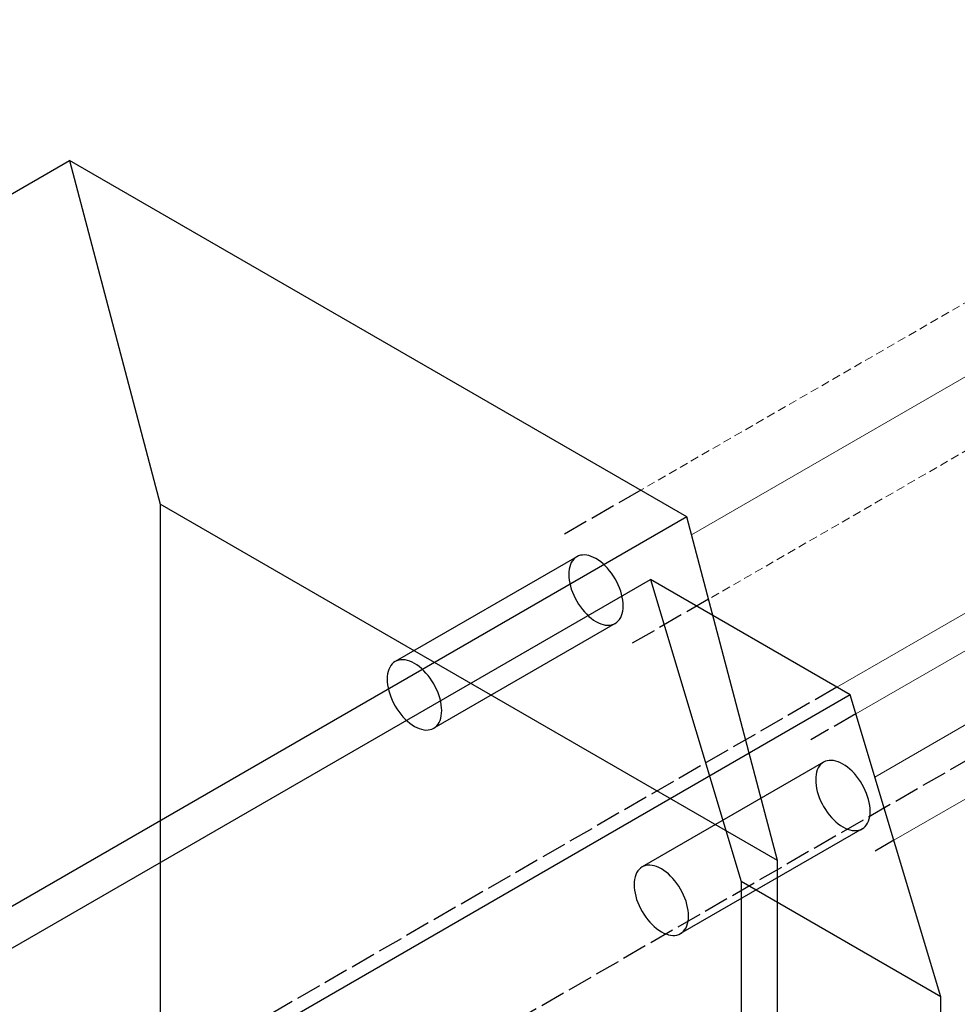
# Model space of a CAD drawing. Header units: millimetres. Extents: x 9824119 to 13672909, y -72394 to 462135.
# Tile 565 of 656: x 10368501 to 10368725, y 8812 to 9047. Entities that reach past the tile are written whole.
import ezdxf

# ---------------------------------------------------------------- set-up
doc = ezdxf.new("R2010")
doc.units = ezdxf.units.MM
doc.linetypes.add('Hidden', pattern=[3, 2, -1])
doc.linetypes.add('UnderFloor', pattern=[7.5, 6, -1.5])
doc.layers.add('MAGI_GENERAL', color=7, linetype='Continuous')
doc.layers.add('PIPE-H1', color=7, linetype='Continuous')
doc.styles.add('ISOCPEUR', font='isocpeui.ttf')

# ---------------------------------------------------------------- blocks, each defined once
blk = doc.blocks.new('*U2087')
at = {"layer": 'PIPE-H1', "color": 82, "linetype": 'Continuous', "lineweight": 20}
for p, q in [((10368754.67, 8912.66), (10368700.47, 8881.37)), ((10368769.98, 8886.14), (10368709.53, 8851.24))]:
    blk.add_line(p, q, dxfattribs=at)
at = {"layer": 'PIPE-H1', "color": 7, "linetype": 'Continuous', "lineweight": 20}
blk.add_line((10368762.32, 8899.4), (10368705, 8866.31), dxfattribs=at)
at = {"layer": 'PIPE-H1', "color": 1, "linetype": 'UnderFloor', "lineweight": -3}
for p, q in [((10368700.47, 8881.37), (10368689.72, 8875.16)), ((10368709.53, 8851.24), (10368705.03, 8848.64))]:
    blk.add_line(p, q, dxfattribs=at)
blk = doc.blocks.new('*U2277')
at = {"layer": 'PIPE-H1', "color": 5, "linetype": 'Hidden', "lineweight": 20}
for p, q in [((10368782.38, 9011.66), (10368649.15, 8934.74)), ((10368797.69, 8985.14), (10368665.33, 8908.72))]:
    blk.add_line(p, q, dxfattribs=at)
at = {"layer": 'PIPE-H1', "color": 7, "linetype": 'Continuous', "lineweight": 20}
blk.add_line((10368790.04, 8998.4), (10368661.28, 8924.06), dxfattribs=at)
at = {"layer": 'PIPE-H1', "color": 1, "linetype": 'UnderFloor', "lineweight": -3}
for p, q in [((10368649.15, 8934.74), (10368630.83, 8924.16)), ((10368665.33, 8908.72), (10368646.14, 8897.64))]:
    blk.add_line(p, q, dxfattribs=at)
blk = doc.blocks.new('*U2284')
at = {"layer": 'PIPE-H1', "color": 1, "linetype": 'Continuous', "lineweight": 20}
for p, q in [((10368799.7, 8947.66), (10368695.92, 8887.74)), ((10368815.01, 8921.14), (10368806.11, 8916.01))]:
    blk.add_line(p, q, dxfattribs=at)
at = {"layer": 'PIPE-H1', "color": 7, "linetype": 'Continuous', "lineweight": 5}
blk.add_line((10368807.36, 8934.4), (10368782.08, 8919.81), dxfattribs=at)
at = {"layer": 'PIPE-H1', "color": 1, "linetype": 'UnderFloor', "lineweight": -3}
for p, q in [((10368806.11, 8916.01), (10368576.85, 8783.64)), ((10368695.92, 8887.74), (10368561.55, 8810.16))]:
    blk.add_line(p, q, dxfattribs=at)
blk = doc.blocks.new('*U2478')
at = {"layer": 'MAGI_GENERAL', "color": 7, "linetype": 'Continuous', "lineweight": -3}
for p, q in [((10367975.97, 8703.4), (10368512.91, 9013.4)), ((10368660.13, 8928.4), (10368512.91, 9013.4)), ((10368512.91, 9013.4), (10368534.56, 8931.4)), ((10368681.78, 8846.4), (10368534.56, 8931.4)), ((10368534.56, 8931.4), (10368534.56, 8495.9)), ((10368660.13, 8928.4), (10368123.2, 8618.4)), ((10368681.78, 8846.4), (10368660.13, 8928.4)), ((10368633.89, 8918.86), (10368590.59, 8893.86)), ((10368634.31, 8919.06), (10368633.89, 8918.86)), ((10368634.76, 8919.2), (10368634.31, 8919.06)), ((10368635.23, 8919.27), (10368634.76, 8919.2)), ((10368635.74, 8919.28), (10368635.23, 8919.27)), ((10368636.26, 8919.23), (10368635.74, 8919.28)), ((10368636.8, 8919.12), (10368636.26, 8919.23)), ((10368637.35, 8918.94), (10368636.8, 8919.12)), ((10368637.92, 8918.7), (10368637.35, 8918.94)), ((10368638.48, 8918.4), (10368637.92, 8918.7)), ((10368639.05, 8918.05), (10368638.48, 8918.4)), ((10368639.61, 8917.64), (10368639.05, 8918.05)), ((10368640.16, 8917.18), (10368639.61, 8917.64)), ((10368640.7, 8916.67), (10368640.16, 8917.18)), ((10368641.23, 8916.12), (10368640.7, 8916.67)), ((10368641.73, 8915.52), (10368641.23, 8916.12)), ((10368131.86, 8613.4), (10368651.47, 8913.4)), ((10368642.21, 8914.9), (10368641.73, 8915.52)), ((10368642.66, 8914.24), (10368642.21, 8914.9)), ((10368643.08, 8913.55), (10368642.66, 8914.24)), ((10368643.46, 8912.85), (10368643.08, 8913.55)), ((10368699.1, 8885.9), (10368651.47, 8913.4)), ((10368651.47, 8913.4), (10368673.12, 8841.4)), ((10368643.8, 8912.13), (10368643.46, 8912.85)), ((10368644.11, 8911.41), (10368643.8, 8912.13)), ((10368644.37, 8910.67), (10368644.11, 8911.41)), ((10368644.59, 8909.94), (10368644.37, 8910.67)), ((10368644.76, 8909.22), (10368644.59, 8909.94)), ((10368644.88, 8908.51), (10368644.76, 8909.22)), ((10368644.95, 8907.82), (10368644.88, 8908.51)), ((10368644.88, 8905.91), (10368644.95, 8906.51)), ((10368644.98, 8907.15), (10368644.95, 8907.82)), ((10368644.95, 8906.51), (10368644.98, 8907.15)), ((10368643.8, 8903.53), (10368644.11, 8903.91)), ((10368644.11, 8903.91), (10368644.37, 8904.33)), ((10368644.37, 8904.33), (10368644.59, 8904.81)), ((10368644.59, 8904.81), (10368644.76, 8905.34)), ((10368644.76, 8905.34), (10368644.88, 8905.91)), ((10368643.08, 8902.95), (10368599.77, 8877.95)), ((10368643.08, 8902.95), (10368643.46, 8903.21)), ((10368643.46, 8903.21), (10368643.8, 8903.53)), ((10368589.29, 8892.47), (10368589.08, 8891.99)), ((10368589.56, 8892.9), (10368589.29, 8892.47)), ((10368589.86, 8893.28), (10368589.56, 8892.9)), ((10368590.21, 8893.6), (10368589.86, 8893.28)), ((10368590.59, 8893.86), (10368590.21, 8893.6)), ((10368591.01, 8894.06), (10368590.59, 8893.86)), ((10368591.46, 8894.2), (10368591.01, 8894.06)), ((10368591.93, 8894.27), (10368591.46, 8894.2)), ((10368592.44, 8894.28), (10368591.93, 8894.27)), ((10368592.96, 8894.23), (10368592.44, 8894.28)), ((10368593.5, 8894.12), (10368592.96, 8894.23)), ((10368594.05, 8893.94), (10368593.5, 8894.12)), ((10368594.61, 8893.7), (10368594.05, 8893.94)), ((10368595.18, 8893.4), (10368594.61, 8893.7)), ((10368595.75, 8893.05), (10368595.18, 8893.4)), ((10368596.31, 8892.64), (10368595.75, 8893.05)), ((10368596.86, 8892.18), (10368596.31, 8892.64)), ((10368597.4, 8891.67), (10368596.86, 8892.18)), ((10368588.71, 8890.29), (10368588.69, 8889.65)), ((10368588.78, 8890.9), (10368588.71, 8890.29)), ((10368588.91, 8891.47), (10368588.78, 8890.9)), ((10368589.08, 8891.99), (10368588.91, 8891.47)), ((10368597.93, 8891.12), (10368597.4, 8891.67)), ((10368598.43, 8890.52), (10368597.93, 8891.12)), ((10368598.91, 8889.9), (10368598.43, 8890.52)), ((10368599.36, 8889.24), (10368598.91, 8889.9)), ((10368588.69, 8889.65), (10368588.71, 8888.98)), ((10368588.71, 8888.98), (10368588.78, 8888.29)), ((10368588.78, 8888.29), (10368588.91, 8887.58)), ((10368588.91, 8887.58), (10368589.08, 8886.86)), ((10368599.77, 8888.55), (10368599.36, 8889.24)), ((10368600.16, 8887.85), (10368599.77, 8888.55)), ((10368600.5, 8887.13), (10368600.16, 8887.85)), ((10368699.1, 8885.9), (10368179.49, 8585.9)), ((10368589.08, 8886.86), (10368589.29, 8886.13)), ((10368589.29, 8886.13), (10368589.56, 8885.4)), ((10368589.56, 8885.4), (10368589.86, 8884.67)), ((10368600.81, 8886.41), (10368600.5, 8887.13)), ((10368601.07, 8885.67), (10368600.81, 8886.41)), ((10368601.28, 8884.94), (10368601.07, 8885.67)), ((10368720.75, 8813.9), (10368699.1, 8885.9)), ((10368589.86, 8884.67), (10368590.21, 8883.95)), ((10368590.21, 8883.95), (10368590.59, 8883.25)), ((10368590.59, 8883.25), (10368591.01, 8882.57)), ((10368601.45, 8884.22), (10368601.28, 8884.94)), ((10368601.58, 8883.51), (10368601.45, 8884.22)), ((10368601.65, 8882.82), (10368601.58, 8883.51)), ((10368601.68, 8882.15), (10368601.65, 8882.82)), ((10368591.01, 8882.57), (10368591.46, 8881.91)), ((10368591.46, 8881.91), (10368591.93, 8881.28)), ((10368591.93, 8881.28), (10368592.44, 8880.69)), ((10368592.44, 8880.69), (10368592.96, 8880.14)), ((10368601.45, 8880.34), (10368601.58, 8880.91)), ((10368601.58, 8880.91), (10368601.65, 8881.51)), ((10368601.65, 8881.51), (10368601.68, 8882.15)), ((10368592.96, 8880.14), (10368593.5, 8879.63)), ((10368593.5, 8879.63), (10368594.05, 8879.17)), ((10368594.05, 8879.17), (10368594.61, 8878.76)), ((10368594.61, 8878.76), (10368595.18, 8878.4)), ((10368595.18, 8878.4), (10368595.75, 8878.1)), ((10368595.75, 8878.1), (10368596.31, 8877.87)), ((10368599.77, 8877.95), (10368600.16, 8878.21)), ((10368600.16, 8878.21), (10368600.5, 8878.53)), ((10368600.5, 8878.53), (10368600.81, 8878.91)), ((10368600.81, 8878.91), (10368601.07, 8879.33)), ((10368601.07, 8879.33), (10368601.28, 8879.81)), ((10368601.28, 8879.81), (10368601.45, 8880.34)), ((10368596.31, 8877.87), (10368596.86, 8877.69)), ((10368596.86, 8877.69), (10368597.4, 8877.57)), ((10368597.4, 8877.57), (10368597.93, 8877.52)), ((10368597.93, 8877.52), (10368598.43, 8877.53)), ((10368598.43, 8877.53), (10368598.91, 8877.61)), ((10368598.91, 8877.61), (10368599.36, 8877.75)), ((10368599.36, 8877.75), (10368599.77, 8877.95)), ((10368692.78, 8869.86), (10368649.48, 8844.86)), ((10368693.2, 8870.06), (10368692.78, 8869.86)), ((10368693.65, 8870.2), (10368693.2, 8870.06)), ((10368694.12, 8870.27), (10368693.65, 8870.2)), ((10368694.63, 8870.28), (10368694.12, 8870.27)), ((10368695.15, 8870.23), (10368694.63, 8870.28)), ((10368695.69, 8870.12), (10368695.15, 8870.23)), ((10368696.24, 8869.94), (10368695.69, 8870.12)), ((10368696.81, 8869.7), (10368696.24, 8869.94)), ((10368697.37, 8869.4), (10368696.81, 8869.7)), ((10368697.94, 8869.05), (10368697.37, 8869.4)), ((10368698.5, 8868.64), (10368697.94, 8869.05)), ((10368699.05, 8868.18), (10368698.5, 8868.64)), ((10368699.59, 8867.67), (10368699.05, 8868.18)), ((10368700.12, 8867.12), (10368699.59, 8867.67)), ((10368700.62, 8866.52), (10368700.12, 8867.12)), ((10368701.1, 8865.9), (10368700.62, 8866.52)), ((10368701.55, 8865.24), (10368701.1, 8865.9)), ((10368701.96, 8864.55), (10368701.55, 8865.24)), ((10368702.35, 8863.85), (10368701.96, 8864.55)), ((10368702.69, 8863.13), (10368702.35, 8863.85)), ((10368703, 8862.41), (10368702.69, 8863.13)), ((10368703.26, 8861.67), (10368703, 8862.41)), ((10368703.48, 8860.94), (10368703.26, 8861.67)), ((10368703.65, 8860.22), (10368703.48, 8860.94)), ((10368703.77, 8859.51), (10368703.65, 8860.22)), ((10368703.84, 8858.82), (10368703.77, 8859.51)), ((10368703.77, 8856.91), (10368703.84, 8857.51)), ((10368703.87, 8858.15), (10368703.84, 8858.82)), ((10368703.84, 8857.51), (10368703.87, 8858.15)), ((10368702.69, 8854.53), (10368703, 8854.91)), ((10368703, 8854.91), (10368703.26, 8855.33)), ((10368703.26, 8855.33), (10368703.48, 8855.81)), ((10368703.48, 8855.81), (10368703.65, 8856.34)), ((10368703.65, 8856.34), (10368703.77, 8856.91)), ((10368701.96, 8853.95), (10368658.66, 8828.95)), ((10368701.96, 8853.95), (10368702.35, 8854.21)), ((10368702.35, 8854.21), (10368702.69, 8854.53)), ((10368650.35, 8845.2), (10368649.9, 8845.06)), ((10368650.82, 8845.27), (10368650.35, 8845.2)), ((10368651.33, 8845.28), (10368650.82, 8845.27)), ((10368651.85, 8845.23), (10368651.33, 8845.28)), ((10368652.39, 8845.12), (10368651.85, 8845.23)), ((10368681.78, 8410.9), (10368681.78, 8846.4)), ((10368647.97, 8842.99), (10368647.8, 8842.47)), ((10368648.18, 8843.47), (10368647.97, 8842.99)), ((10368648.45, 8843.9), (10368648.18, 8843.47)), ((10368648.75, 8844.28), (10368648.45, 8843.9)), ((10368649.1, 8844.6), (10368648.75, 8844.28)), ((10368649.48, 8844.86), (10368649.1, 8844.6)), ((10368649.9, 8845.06), (10368649.48, 8844.86)), ((10368652.94, 8844.94), (10368652.39, 8845.12)), ((10368653.5, 8844.7), (10368652.94, 8844.94)), ((10368654.07, 8844.4), (10368653.5, 8844.7)), ((10368654.64, 8844.05), (10368654.07, 8844.4)), ((10368655.2, 8843.64), (10368654.64, 8844.05)), ((10368655.75, 8843.18), (10368655.2, 8843.64)), ((10368656.29, 8842.67), (10368655.75, 8843.18)), ((10368647.6, 8841.29), (10368647.58, 8840.65)), ((10368647.58, 8840.65), (10368647.6, 8839.98)), ((10368647.67, 8841.9), (10368647.6, 8841.29)), ((10368647.8, 8842.47), (10368647.67, 8841.9)), ((10368656.82, 8842.12), (10368656.29, 8842.67)), ((10368657.32, 8841.52), (10368656.82, 8842.12)), ((10368657.8, 8840.9), (10368657.32, 8841.52)), ((10368658.25, 8840.24), (10368657.8, 8840.9)), ((10368720.75, 8813.9), (10368673.12, 8841.4)), ((10368673.12, 8841.4), (10368673.12, 8405.9)), ((10368647.6, 8839.98), (10368647.67, 8839.29)), ((10368647.67, 8839.29), (10368647.8, 8838.58)), ((10368647.8, 8838.58), (10368647.97, 8837.86)), ((10368658.66, 8839.55), (10368658.25, 8840.24)), ((10368659.05, 8838.85), (10368658.66, 8839.55)), ((10368659.39, 8838.13), (10368659.05, 8838.85)), ((10368647.97, 8837.86), (10368648.18, 8837.13)), ((10368648.18, 8837.13), (10368648.45, 8836.4)), ((10368648.45, 8836.4), (10368648.75, 8835.67)), ((10368659.7, 8837.41), (10368659.39, 8838.13)), ((10368659.96, 8836.67), (10368659.7, 8837.41)), ((10368660.17, 8835.94), (10368659.96, 8836.67)), ((10368660.34, 8835.22), (10368660.17, 8835.94)), ((10368648.75, 8835.67), (10368649.1, 8834.95)), ((10368649.1, 8834.95), (10368649.48, 8834.25)), ((10368649.48, 8834.25), (10368649.9, 8833.57)), ((10368649.9, 8833.57), (10368650.35, 8832.91)), ((10368660.47, 8834.51), (10368660.34, 8835.22)), ((10368660.54, 8833.82), (10368660.47, 8834.51)), ((10368660.57, 8833.15), (10368660.54, 8833.82)), ((10368650.35, 8832.91), (10368650.82, 8832.28)), ((10368650.82, 8832.28), (10368651.33, 8831.69)), ((10368651.33, 8831.69), (10368651.85, 8831.14)), ((10368651.85, 8831.14), (10368652.39, 8830.63)), ((10368660.17, 8830.81), (10368660.34, 8831.34)), ((10368660.34, 8831.34), (10368660.47, 8831.91)), ((10368660.47, 8831.91), (10368660.54, 8832.51)), ((10368660.54, 8832.51), (10368660.57, 8833.15)), ((10368652.39, 8830.63), (10368652.94, 8830.17)), ((10368652.94, 8830.17), (10368653.5, 8829.76)), ((10368653.5, 8829.76), (10368654.07, 8829.4)), ((10368654.07, 8829.4), (10368654.64, 8829.1)), ((10368654.64, 8829.1), (10368655.2, 8828.87)), ((10368655.2, 8828.87), (10368655.75, 8828.69)), ((10368657.8, 8828.61), (10368658.25, 8828.75)), ((10368658.25, 8828.75), (10368658.66, 8828.95)), ((10368658.66, 8828.95), (10368659.05, 8829.21)), ((10368659.05, 8829.21), (10368659.39, 8829.53)), ((10368659.39, 8829.53), (10368659.7, 8829.91)), ((10368659.7, 8829.91), (10368659.96, 8830.33)), ((10368659.96, 8830.33), (10368660.17, 8830.81)), ((10368655.75, 8828.69), (10368656.29, 8828.57)), ((10368656.29, 8828.57), (10368656.82, 8828.52)), ((10368656.82, 8828.52), (10368657.32, 8828.53)), ((10368657.32, 8828.53), (10368657.8, 8828.61)), ((10368720.75, 8378.4), (10368720.75, 8813.9))]:
    blk.add_line(p, q, dxfattribs=at)
at = {"layer": 'MAGI_GENERAL', "color": 1, "linetype": 'UnderFloor', "lineweight": -3}
for p, q in [((10368633.16, 8918.28), (10368632.86, 8917.9)), ((10368633.51, 8918.6), (10368633.16, 8918.28)), ((10368633.89, 8918.86), (10368633.51, 8918.6)), ((10368632.09, 8915.9), (10368632.01, 8915.29)), ((10368632.21, 8916.47), (10368632.09, 8915.9)), ((10368632.38, 8916.99), (10368632.21, 8916.47)), ((10368632.6, 8917.47), (10368632.38, 8916.99)), ((10368632.86, 8917.9), (10368632.6, 8917.47)), ((10368632.01, 8915.29), (10368631.99, 8914.65)), ((10368631.99, 8914.65), (10368632.01, 8913.98)), ((10368632.01, 8913.98), (10368632.09, 8913.29)), ((10368632.09, 8913.29), (10368632.21, 8912.58)), ((10368632.21, 8912.58), (10368632.38, 8911.86)), ((10368632.38, 8911.86), (10368632.6, 8911.13)), ((10368632.6, 8911.13), (10368632.86, 8910.4)), ((10368632.86, 8910.4), (10368633.16, 8909.67)), ((10368633.16, 8909.67), (10368633.51, 8908.95)), ((10368633.51, 8908.95), (10368633.89, 8908.25)), ((10368633.89, 8908.25), (10368634.31, 8907.57)), ((10368634.31, 8907.57), (10368634.76, 8906.91)), ((10368634.76, 8906.91), (10368635.23, 8906.28)), ((10368635.23, 8906.28), (10368635.74, 8905.69)), ((10368635.74, 8905.69), (10368636.26, 8905.14)), ((10368636.26, 8905.14), (10368636.8, 8904.63)), ((10368636.8, 8904.63), (10368637.35, 8904.17)), ((10368637.35, 8904.17), (10368637.92, 8903.76)), ((10368637.92, 8903.76), (10368638.48, 8903.4)), ((10368638.48, 8903.4), (10368639.05, 8903.1)), ((10368639.05, 8903.1), (10368639.61, 8902.87)), ((10368639.61, 8902.87), (10368640.16, 8902.69)), ((10368640.16, 8902.69), (10368640.7, 8902.57)), ((10368640.7, 8902.57), (10368641.23, 8902.52)), ((10368641.23, 8902.52), (10368641.73, 8902.53)), ((10368641.73, 8902.53), (10368642.21, 8902.61)), ((10368642.21, 8902.61), (10368642.66, 8902.75)), ((10368642.66, 8902.75), (10368643.08, 8902.95)), ((10368691.75, 8868.9), (10368691.49, 8868.47)), ((10368692.05, 8869.28), (10368691.75, 8868.9)), ((10368692.4, 8869.6), (10368692.05, 8869.28)), ((10368692.78, 8869.86), (10368692.4, 8869.6)), ((10368690.98, 8866.9), (10368690.9, 8866.29)), ((10368691.1, 8867.47), (10368690.98, 8866.9)), ((10368691.27, 8867.99), (10368691.1, 8867.47)), ((10368691.49, 8868.47), (10368691.27, 8867.99)), ((10368690.9, 8866.29), (10368690.88, 8865.65)), ((10368690.88, 8865.65), (10368690.9, 8864.98)), ((10368690.9, 8864.98), (10368690.98, 8864.29)), ((10368690.98, 8864.29), (10368691.1, 8863.58)), ((10368691.1, 8863.58), (10368691.27, 8862.86)), ((10368691.27, 8862.86), (10368691.49, 8862.13)), ((10368691.49, 8862.13), (10368691.75, 8861.4)), ((10368691.75, 8861.4), (10368692.05, 8860.67)), ((10368692.05, 8860.67), (10368692.4, 8859.95)), ((10368692.4, 8859.95), (10368692.78, 8859.25)), ((10368692.78, 8859.25), (10368693.2, 8858.57)), ((10368693.2, 8858.57), (10368693.65, 8857.91)), ((10368693.65, 8857.91), (10368694.12, 8857.28)), ((10368694.12, 8857.28), (10368694.63, 8856.69)), ((10368694.63, 8856.69), (10368695.15, 8856.14)), ((10368695.15, 8856.14), (10368695.69, 8855.63)), ((10368695.69, 8855.63), (10368696.24, 8855.17)), ((10368696.24, 8855.17), (10368696.81, 8854.76)), ((10368696.81, 8854.76), (10368697.37, 8854.4)), ((10368697.37, 8854.4), (10368697.94, 8854.1)), ((10368697.94, 8854.1), (10368698.5, 8853.87)), ((10368698.5, 8853.87), (10368699.05, 8853.69)), ((10368699.05, 8853.69), (10368699.59, 8853.57)), ((10368699.59, 8853.57), (10368700.12, 8853.52)), ((10368700.12, 8853.52), (10368700.62, 8853.53)), ((10368700.62, 8853.53), (10368701.1, 8853.61)), ((10368701.1, 8853.61), (10368701.55, 8853.75)), ((10368701.55, 8853.75), (10368701.96, 8853.95))]:
    blk.add_line(p, q, dxfattribs=at)

msp = doc.modelspace()

# ---------------------------------------------------------------- block references
at = {"layer": 'MAGI_GENERAL'}
msp.add_blockref('*U2478', (0, 0), dxfattribs=at)
at = {"layer": 'PIPE-H1'}
for name in ['*U2277', '*U2284', '*U2087']:
    msp.add_blockref(name, (0, 0), dxfattribs=at)

# ---------------------------------------------------------------- texts
at = {"char_height": 300, "attachment_point": 1, "style": 'ISOCPEUR'}
for s, insert, width in [('\\pi13638.10589;{\\fISOCPEUR|b0|i0|c204|p34;\\H1.66667x;\\L\\C7;\\P\\pi10874.35036;\\H1.1x;Общие указания\\l\\P\\pi13638.10589;\\P\\pi-900,l1200,t1200;\\H0.72727x;1.^IПроект выполнен на основании задания заказчика и задания на проектирование архитектурно-строительных чертежей.\\P2.^IПроект соответствует действующим нормам :\\P\\pl900,t900;\\fSymbol|b0|i0|c2|p18;·^I\\fISOCPEUR|b0|i0|c204|p34;КМК 2. 04.05-97* "Отопление, вентиляция и кондиционирование воздуха".\\P\\fSymbol|b0|i0|c2|p18;·^I\\fISOCPEUR|b0|i0|c204|p34;ШНК 2.08.02-09* "Общественные здания и сооружение" \\P\\fSymbol|b0|i0|c2|p18;·^I\\fISOCPEUR|b0|i0|c204|p34;КМК 2.01.01-94 "Климатические и физико-геологические данные для проектирования".\\P\\fSymbol|b0|i0|c2|p18;·^I\\fISOCPEUR|b0|i0|c204|p34;КМК 2.01.04-97* "Строительная теплотехника".\\P\\fSymbol|b0|i0|c2|p18;·^I\\fISOCPEUR|b0|i0|c204|p34;ГОСТ 21.602-2003 "Правила выполнения рабочей документации отопления, вентиляции и кондиционирования".\\P\\fSymbol|b0|i0|c2|p18;·^I\\fISOCPEUR|b0|i0|c204|p34;ШНК \\fISOCPEUR|b0|i0|c186|p34;2.01.02-04\\fISOCPEUR|b0|i0|c204|p34; - \\fISOCPEUR|b0|i0|c186|p34;"\\fISOCPEUR|b0|i0|c204|p34;Пожарная безопасность зданий и сооружений\\fISOCPEUR|b0|i0|c186|p34;"\\fISOCPEUR|b0|i0|c204|p34;;\\P\\pl1200,t1200;3.^I  Расчетные параметры наружного воздуха для проектирования отопления, вентиляции и кондиционирования воздуха приняты по КМК 2.01.01-94.\\P\\pi-300,l300,tz;      Для проектирования отопления, вентиляции и кондиционирования воздуха: \\P\\pl1500,t1500;-^IХолодный  период  года Тн\\fISOCPEUR|b0|i0|c186|p34;=-14.0°C\\fISOCPEUR|b0|i0|c204|p34;; I=-12,4 кДж/кг (Парам. Б);\\P-^IТеплый  период  года Тн=33°C; I=55,7 кДж/кг  (Парам. А);\\P-^IТеплый  период  года Тн=37,5°C; I=65,2 кДж/кг (Парам. Б);\\P-^IСкорость ветра  - V=1,6 м/сек - холодный период;\\P-^IСкорость ветра  - V=1,9 м/сек - теплый  период;\\P-^IПродолжительность отопительного периода  Zот.пер.=129суток;\\P-^IСредняя температура отопительного периода  tот.пер.=2,7°C;\\P-^IБарометрическое давление в районе строительства Рбар=950 Гпа.\\P\\pi600,l0,tz;\\P\\pi11458.1097;\\LТЕПЛОСНАБЖЕНИЕ\\P\\pi13638.10589;\\l\\P\\pi0;\\C0;В качестве источника тепла выбран установленный во дворе здания тепловой насос, рассчитанный на работу в температурном режиме 40–30 °C.^J^JСистема отопления спроектирована как двухтрубная, в ней используются напольный фанкойл.\\P^JОсновным источником тепла является тепловой насос. \\P^JОсновное охлаждение осуществляется с помощью\\Pтепловых насосов. Для отвода конденсата, образующегося в фанкойлах, предусмотрены дренажные трубы. Основные водосточные и обратные трубы выполнены из полипропилена. \\P\\pi600;^JОсновные подающие и обратные трубы выполнены из полипропилена. Слив воды из системы осуществляется через регулировочный узел. Для снижения теплопотерь через трубы выполнены работы по теплоизоляции.\\C7; \\P\\pi12278.10827;\\LОТОПЛЕНИЕ\\l\\P\\pi0;  Для достижения  комфортных условий в зимнее время и компенсации теплопотерь в помещениях установлены \\C0;фанкойл\\C7;ы обеспечивающие в помещениях нормируемую температуру воздуха:\\P\\pi-300,l1500,t1500;-^IКабинет врача +20°C.\\P-^IЗал       +22°C.\\P-^IФизиотерапия     +21°C.\\P\\pi0,l0,tz;   На каждом приборе предусматривается устанавка термостатического клапана и запорного крана. Рекомендуется применить трубопроводы стабильные полипропиленовые. Система теплоснабжения \\C0;фанкойл\\C7;ов двухтрубная с принудительной циркуляцией, горизонтальная. Удаление воздуха осуществляется из воздухоспускных кранов установленных в \\C0;фанкойл\\C7;ах. Все монтажные и наладочные работы проводить в соответствии с нормативными документами и инструкциям фирм-изготовителя.}', (9986122.19, 27067.08), 27276.2118), ('{\\fISOCPEUR|b0|i0|c204|p34;\\C7;^I\\A1;\\L\\P\\pi10515.36534;\\H1.33333x;ВЕНТИЛЯЦИЯ\\P\\pi0;\\l^IВ здании предусмотрена приточно-вытяжная вентиляция с естественным и \\Pмеханическим побуждением, для функционально различных и конструктивно раздельных групп \\Pпомещений.   ^I  \\P^IТакже предусматривается естественная вентиляция с удалением и поступлением воздуха через окна и двери.\\P^IУдаление воздуха из помещений производится с помощью вытяжных решеток.\\P^IМатериал воздуховодов - тонколистовая оцинкованная сталь по ГОСТ 14918-80.\\P^IВоздуховоды систем вытяжной вентиляции выполняются класса "Н" (нормально плотный).\\P^IМонтаж систем вентиляции выполнить в соответствии с \\A0;КМК 3.05.01.-9\\A1;7\\P\\A0;\\L\\P\\pi12075.36144;\\P\\pi7995.37164;ПРИМЕЧАНИЯ (ТЕПЛОСНАБЖЕНИЕ)\\P\\pi-900,l900,t900;\\l1.^IЧертеж читать совместно со спецификацией и с другими разделами проекта.\\P2.^IМонтаж оборудования и трубопроводов производить в соответствии с местными \\P\\pi0;действующими нормами и правилами, и требованиями завода-изготовителя оборудования.\\P\\pi-900;3.^IТрубопроводы системы теплоснабжения радиаторов приняты полипропиленовыми.\\P4.^IНа планах и схемах указаны наружный диаметр и толщина стенки полипропиленовых \\P\\pi0;трубопроводов.\\P\\pi-900;5.^IПриборы и трубопроводы нанесены условно.\\P6.^IУклон трубопроводов выполнить согласно схемам в сторону ближайшего вертикального \\P\\pi0;стояка.\\P\\pi-900;7.^IВсе отметки указаны от уровня пола этажа. \\P8.^IКрепить трубу в штробе каждые 2 метра.\\P9.^IТрубопроводы отопления, прокладываемые в полу покрыть трубчатой тепловой изоляцией \\P\\pi0;из вспученного полителена "Isocom" толщиной 9 мм.\\P\\pi-900;10.^IДиаметры запорно-регулирующей арматуры и фильтров соответствуют диаметру \\P\\pi0;трубопроводов, если не указано иное.\\P\\pi3390,l600,tz;\\P\\pi5455.37799,l0;\\LПРИМЕЧАНИЯ (ВЕНТИЛЯЦИЯ И КОНДИЦИОНИРОВАНИЕ)\\l\\P\\pi-900,l900,t900;1.^IВентиляционные системы показаны условно.\\P2.^IЧертеж читать совместно со спецификацией и остальными разделами проекта \\P3.^IВсе неплотности при пересечении инженерными коммуникациями огнестойких стен, \\P\\pi0;перекрытий и перегородок заделать материалами, соответствующими по степени \\Pогнестойкости пересекаемым ограждениям.\\P\\pi-900;4.^IВ сан-узлах двери не оборудованные переточными решетками, предусмотреть с \\P\\pi0;подрезкой дверного полотна, высота щели не менее 20 мм. Если конструкция дверей не \\Pпозволяет предусмотреть щели в нижней части, то необходимо выполнить установку \\Pжалюзийной решетки в нижней половине двери.\\P\\pi-900;5.^IРазместить все приборы для измерения температуры, давления и скорости потока в \\P\\pi0;доступных местах с прямыми секциями труб или воздуховодов наверху или внизу, \\Pсогласно рекомендациям завода изготовителя для точности показаний.\\P\\pi-900;6.^IУстановить расположение диффузоров, отдушин и вентиляционных решеток согласно \\P\\pi0;архитектурным планам потолка, освещения и другим деталям/узлам потолка и \\Pвыполнить незначительные изменения для обеспечения соответствия.\\P\\pi-900;7.^IМонтаж оборудования выполнить в соответствии с местными нормами и правилами, а \\P\\pi0;так же требованиями завода-изготовителя оборудования \\P\\pi-900;8.^IВсе отметки оборудований даны от пола этажа.\\P}', (10015733.61, 26003.42), 24350.7239)]:
    msp.add_mtext(s, dxfattribs=dict(at, insert=insert, width=width))

doc.saveas('drawing.dxf')
